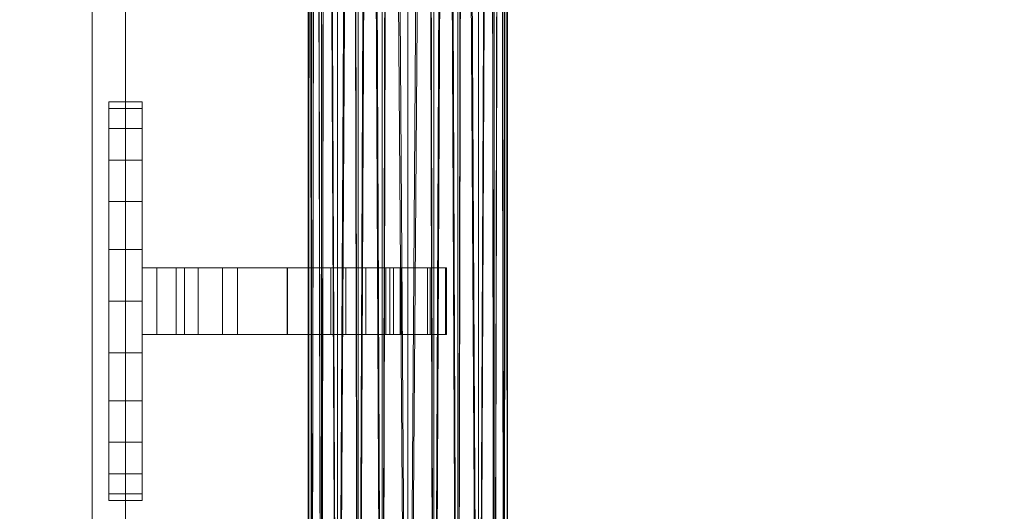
# Model space of a CAD drawing. Header units: inches. Extents: x 361 to 802, y -362 to 528.
# Tile 463 of 656: x 462.81 to 470.22, y -118.97 to -115.28. Entities that reach past the tile are written whole.
import ezdxf

# ---------------------------------------------------------------- set-up
doc = ezdxf.new("R2010")
doc.units = ezdxf.units.IN
doc.header["$MEASUREMENT"] = 0
for name, color, linetype, lineweight in [('A-FLOR-HRAL', 11, 'Continuous', 9), ('A-WALL', 113, 'Continuous', 13), ('S-STRS', 31, 'Continuous', 9)]:
    doc.layers.add(name, color=color, linetype=linetype, lineweight=lineweight)

# ---------------------------------------------------------------- blocks, each defined once
blk = doc.blocks.new('Handrail Type - Handrail_Internal_-1693809-3D - Electrical Coordination')
at = {"layer": 'A-FLOR-HRAL', "color": 251}
mesh = blk.add_polyface(dxfattribs=at)
corners = [(504.125, -178.8547, 41.684), (504.0994, -178.7524, 41.5191), (504.0245, -178.6571, 41.3653), (503.9053, -178.5752, 41.2333), (503.75, -178.5124, 41.132), (503.5691, -178.4729, 41.0684), (503.375, -178.4595, 41.0466), (503.1809, -178.4729, 41.0684), (503, -178.5124, 41.132), (502.8447, -178.5752, 41.2333), (502.7255, -178.6571, 41.3653), (502.6506, -178.7524, 41.5191), (502.625, -178.8547, 41.684), (502.625, -36.339, 130.0623), (502.6506, -36.2367, 129.8973), (502.7255, -36.1413, 129.7436), (502.8447, -36.0595, 129.6116), (503, -35.9967, 129.5103), (503.1809, -35.9572, 129.4466), (503.375, -35.9437, 129.4249), (503.5691, -35.9572, 129.4466), (503.75, -35.9967, 129.5103), (503.9053, -36.0595, 129.6116), (504.0245, -36.1413, 129.7436), (504.0994, -36.2367, 129.8973), (504.125, -36.339, 130.0623)]
mesh.append_faces([[corners[k] for k in face] for face in [(13, 14, 11, 12)]], dxfattribs={"vtx1": -1, "color": 251})
mesh.append_faces([[corners[k] for k in face] for face in [(14, 15, 10, 11), (16, 17, 8, 9), (15, 16, 9, 10), (17, 18, 7, 8), (6, 7, 18, 19), (20, 21, 4, 5), (21, 22, 3, 4), (23, 24, 1, 2), (22, 23, 2, 3), (19, 20, 5, 6)]], dxfattribs={"vtx1": -1, "vtx3": -1, "color": 251})
mesh.append_faces([[corners[k] for k in face] for face in [(24, 25, 0, 1)]], dxfattribs={"vtx3": -1, "color": 251})
mesh = blk.add_polyface(dxfattribs=at)
corners = [(502.625, -178.8547, 41.684), (502.6506, -178.957, 41.849), (502.7255, -179.0524, 42.0027), (502.8447, -179.1342, 42.1347), (503, -179.197, 42.236), (503.1809, -179.2365, 42.2997), (503.375, -179.25, 42.3214), (503.5691, -179.2365, 42.2997), (503.75, -179.197, 42.236), (503.9053, -179.1342, 42.1347), (504.0245, -179.0524, 42.0027), (504.0994, -178.957, 41.849), (504.125, -178.8547, 41.684), (504.125, -36.339, 130.0623), (504.0994, -36.4413, 130.2273), (504.0245, -36.5366, 130.381), (503.9053, -36.6185, 130.513), (503.75, -36.6813, 130.6143), (503.5691, -36.7208, 130.678), (503.375, -36.7342, 130.6997), (503.1809, -36.7208, 130.678), (503, -36.6813, 130.6143), (502.8447, -36.6185, 130.513), (502.7255, -36.5366, 130.381), (502.6506, -36.4413, 130.2273), (502.625, -36.339, 130.0623)]
mesh.append_faces([[corners[k] for k in face] for face in [(13, 14, 11, 12)]], dxfattribs={"vtx1": -1, "color": 251})
mesh.append_faces([[corners[k] for k in face] for face in [(14, 15, 10, 11), (16, 17, 8, 9), (15, 16, 9, 10), (17, 18, 7, 8), (6, 7, 18, 19), (20, 21, 4, 5), (21, 22, 3, 4), (23, 24, 1, 2), (22, 23, 2, 3), (19, 20, 5, 6)]], dxfattribs={"vtx1": -1, "vtx3": -1, "color": 251})
mesh.append_faces([[corners[k] for k in face] for face in [(24, 25, 0, 1)]], dxfattribs={"vtx3": -1, "color": 251})
blk = doc.blocks.new('Railing - Railing-1693851-3D - Electrical Coordination')
at = {"layer": 'A-FLOR-HRAL', "color": 251}
mesh = blk.add_polyface(dxfattribs=at)
corners = [(504.125, -134.8561, 205.046), (504.0994, -134.7541, 204.8808), (504.0245, -134.6591, 204.7269), (503.9053, -134.5775, 204.5947), (503.75, -134.5149, 204.4933), (503.5691, -134.4756, 204.4295), (503.375, -134.4622, 204.4078), (503.1809, -134.4756, 204.4295), (503, -134.5149, 204.4933), (502.8447, -134.5775, 204.5947), (502.7255, -134.6591, 204.7269), (502.6506, -134.7541, 204.8808), (502.625, -134.8561, 205.046), (502.625, -114.4294, 217.6538), (502.6394, -114.1508, 217.6538), (502.6821, -113.883, 217.6538), (502.7514, -113.6361, 217.6538), (502.8447, -113.4197, 217.6538), (502.9583, -113.2421, 217.6538), (503.088, -113.1102, 217.6538), (503.2287, -113.0289, 217.6538), (503.375, -113.0015, 217.6538), (503.5213, -113.0289, 217.6538), (503.662, -113.1102, 217.6538), (503.7917, -113.2421, 217.6538), (503.9053, -113.4197, 217.6538), (503.9986, -113.6361, 217.6538), (504.0679, -113.883, 217.6538), (504.1106, -114.1508, 217.6538), (504.125, -114.4294, 217.6538)]
mesh.append_faces([[corners[k] for k in face] for face in [(15, 11, 14), (16, 10, 15), (17, 9, 16), (20, 7, 19), (12, 14, 11), (6, 22, 5), (23, 5, 22), (24, 4, 23), (4, 24, 3), (22, 6, 21)]], dxfattribs={"vtx0": -1, "vtx1": -1, "color": 251})
mesh.append_faces([[corners[k] for k in face] for face in [(9, 17, 18), (16, 9, 10), (18, 8, 9), (20, 6, 7), (3, 24, 25), (2, 26, 27)]], dxfattribs={"vtx0": -1, "vtx2": -1, "color": 251})
mesh.append_faces([[corners[k] for k in face] for face in [(13, 14, 12)]], dxfattribs={"vtx1": -1, "color": 251})
mesh.append_faces([[corners[k] for k in face] for face in [(18, 19, 8), (10, 11, 15), (7, 8, 19), (20, 21, 6), (25, 26, 3), (2, 3, 26), (4, 5, 23), (0, 1, 28), (1, 2, 27), (27, 28, 1)]], dxfattribs={"vtx1": -1, "vtx2": -1, "color": 251})
mesh.append_faces([[corners[k] for k in face] for face in [(28, 29, 0)]], dxfattribs={"vtx2": -1, "color": 251})
mesh = blk.add_polyface(dxfattribs=at)
corners = [(502.625, -134.8561, 205.046), (502.6506, -134.958, 205.2112), (502.7255, -135.053, 205.3651), (502.8447, -135.1346, 205.4973), (503, -135.1972, 205.5987), (503.1809, -135.2366, 205.6625), (503.375, -135.25, 205.6842), (503.5691, -135.2366, 205.6625), (503.75, -135.1972, 205.5987), (503.9053, -135.1346, 205.4973), (504.0245, -135.053, 205.3651), (504.0994, -134.958, 205.2112), (504.125, -134.8561, 205.046), (504.125, -114.4294, 217.6538), (504.1106, -114.708, 217.6538), (504.0679, -114.9759, 217.6538), (503.9986, -115.2227, 217.6538), (503.9053, -115.4391, 217.6538), (503.7917, -115.6167, 217.6538), (503.662, -115.7487, 217.6538), (503.5213, -115.8299, 217.6538), (503.375, -115.8573, 217.6538), (503.2287, -115.8299, 217.6538), (503.088, -115.7487, 217.6538), (502.9583, -115.6167, 217.6538), (502.8447, -115.4391, 217.6538), (502.7514, -115.2227, 217.6538), (502.6821, -114.9759, 217.6538), (502.6394, -114.708, 217.6538), (502.625, -114.4294, 217.6538)]
mesh.append_faces([[corners[k] for k in face] for face in [(11, 15, 10), (20, 7, 19), (28, 1, 27), (22, 6, 21)]], dxfattribs={"vtx0": -1, "vtx1": -1, "color": 251})
mesh.append_faces([[corners[k] for k in face] for face in [(19, 7, 8), (22, 5, 6), (5, 22, 23), (24, 3, 4), (26, 2, 3), (28, 0, 1)]], dxfattribs={"vtx0": -1, "vtx2": -1, "color": 251})
mesh.append_faces([[corners[k] for k in face] for face in [(13, 14, 12)]], dxfattribs={"vtx1": -1, "color": 251})
mesh.append_faces([[corners[k] for k in face] for face in [(14, 15, 11), (16, 17, 9), (18, 19, 8), (17, 18, 9), (15, 16, 10), (9, 10, 16), (11, 12, 14), (8, 9, 18), (6, 7, 20), (20, 21, 6), (24, 25, 3), (23, 24, 4), (26, 27, 2), (25, 26, 3), (4, 5, 23), (1, 2, 27)]], dxfattribs={"vtx1": -1, "vtx2": -1, "color": 251})
mesh.append_faces([[corners[k] for k in face] for face in [(28, 29, 0)]], dxfattribs={"vtx2": -1, "color": 251})
blk = doc.blocks.new('Handrail Type - Metal - Circular-1870283-3D - Electrical Coordination')
at = {"layer": 'A-FLOR-HRAL', "color": 251}
mesh = blk.add_polyface(dxfattribs=at)
corners = [(-1.5, 2.25, -3), (-1.4489, 2.25, -2.6118), (-1.299, 2.25, -2.25), (-1.0607, 2.25, -1.9393), (-0.75, 2.25, -1.701), (-0.3882, 2.25, -1.5511), (0, 2.25, -1.5), (0.3882, 2.25, -1.5511), (0.75, 2.25, -1.701), (1.0607, 2.25, -1.9393), (1.299, 2.25, -2.25), (1.4489, 2.25, -2.6118), (1.5, 2.25, -3), (1.4489, 2.25, -3.3882), (1.299, 2.25, -3.75), (1.0607, 2.25, -4.0607), (0.75, 2.25, -4.299), (0.3882, 2.25, -4.4489), (0, 2.25, -4.5), (-0.3882, 2.25, -4.4489), (-0.75, 2.25, -4.299), (-1.0607, 2.25, -4.0607), (-1.299, 2.25, -3.75), (-1.4489, 2.25, -3.3882)]
mesh.append_faces([[corners[k] for k in face] for face in [(9, 7, 8), (16, 14, 15), (21, 19, 20), (13, 11, 12)]], dxfattribs={"vtx0": -1, "color": 251})
mesh.append_faces([[corners[k] for k in face] for face in [(23, 7, 11, 13)]], dxfattribs={"vtx0": -1, "vtx1": -1, "vtx2": -1, "vtx3": -1, "color": 251})
mesh.append_faces([[corners[k] for k in face] for face in [(19, 21, 22, 23)]], dxfattribs={"vtx0": -1, "vtx3": -1, "color": 251})
mesh.append_faces([[corners[k] for k in face] for face in [(0, 1, 23)]], dxfattribs={"vtx1": -1, "color": 251})
mesh.append_faces([[corners[k] for k in face] for face in [(6, 7, 23, 3), (13, 14, 16, 23), (16, 17, 19, 23)]], dxfattribs={"vtx1": -1, "vtx2": -1, "vtx3": -1, "color": 251})
mesh.append_faces([[corners[k] for k in face] for face in [(4, 5, 6, 3), (17, 18, 19)]], dxfattribs={"vtx2": -1, "color": 251})
mesh.append_faces([[corners[k] for k in face] for face in [(9, 10, 11, 7), (1, 2, 3, 23)]], dxfattribs={"vtx2": -1, "vtx3": -1, "color": 251})
mesh = blk.add_polyface(dxfattribs=at)
corners = [(1.5, 2, -3), (1.4489, 2, -3.3882), (1.299, 2, -3.75), (1.0607, 2, -4.0607), (0.75, 2, -4.299), (0.3882, 2, -4.4489), (0, 2, -4.5), (-0.3882, 2, -4.4489), (-0.75, 2, -4.299), (-1.0607, 2, -4.0607), (-1.299, 2, -3.75), (-1.4489, 2, -3.3882), (-1.5, 2, -3), (-1.5, 2.25, -3), (-1.4489, 2.25, -3.3882), (-1.299, 2.25, -3.75), (-1.0607, 2.25, -4.0607), (-0.75, 2.25, -4.299), (-0.3882, 2.25, -4.4489), (0, 2.25, -4.5), (0.3882, 2.25, -4.4489), (0.75, 2.25, -4.299), (1.0607, 2.25, -4.0607), (1.299, 2.25, -3.75), (1.4489, 2.25, -3.3882), (1.5, 2.25, -3)]
mesh.append_faces([[corners[k] for k in face] for face in [(13, 14, 11, 12), (0, 1, 24, 25)]], dxfattribs={"vtx1": -1, "color": 251})
mesh.append_faces([[corners[k] for k in face] for face in [(14, 15, 10, 11), (16, 17, 8, 9), (15, 16, 9, 10), (17, 18, 7, 8), (6, 7, 18, 19), (19, 20, 5, 6), (20, 21, 4, 5), (22, 23, 2, 3), (21, 22, 3, 4), (23, 24, 1, 2)]], dxfattribs={"vtx1": -1, "vtx3": -1, "color": 251})
mesh = blk.add_polyface(dxfattribs=at)
corners = [(-1.5, 2, -3), (-1.4489, 2, -2.6118), (-1.299, 2, -2.25), (-1.0607, 2, -1.9393), (-0.75, 2, -1.701), (-0.3882, 2, -1.5511), (0, 2, -1.5), (0.3882, 2, -1.5511), (0.75, 2, -1.701), (1.0607, 2, -1.9393), (1.299, 2, -2.25), (1.4489, 2, -2.6118), (1.5, 2, -3), (1.5, 2.25, -3), (1.4489, 2.25, -2.6118), (1.299, 2.25, -2.25), (1.0607, 2.25, -1.9393), (0.75, 2.25, -1.701), (0.3882, 2.25, -1.5511), (0, 2.25, -1.5), (-0.3882, 2.25, -1.5511), (-0.75, 2.25, -1.701), (-1.0607, 2.25, -1.9393), (-1.299, 2.25, -2.25), (-1.4489, 2.25, -2.6118), (-1.5, 2.25, -3)]
mesh.append_faces([[corners[k] for k in face] for face in [(13, 14, 11, 12), (0, 1, 24, 25)]], dxfattribs={"vtx1": -1, "color": 251})
mesh.append_faces([[corners[k] for k in face] for face in [(14, 15, 10, 11), (16, 17, 8, 9), (15, 16, 9, 10), (17, 18, 7, 8), (6, 7, 18, 19), (19, 20, 5, 6), (20, 21, 4, 5), (22, 23, 2, 3), (21, 22, 3, 4), (23, 24, 1, 2)]], dxfattribs={"vtx1": -1, "vtx3": -1, "color": 251})
mesh = blk.add_polyface(dxfattribs=at)
corners = [(-1.5, 2, -3), (-1.4489, 2, -3.3882), (-1.299, 2, -3.75), (-1.0607, 2, -4.0607), (-0.75, 2, -4.299), (-0.3882, 2, -4.4489), (0, 2, -4.5), (0.3882, 2, -4.4489), (0.75, 2, -4.299), (1.0607, 2, -4.0607), (1.299, 2, -3.75), (1.4489, 2, -3.3882), (1.5, 2, -3), (1.4489, 2, -2.6118), (1.299, 2, -2.25), (1.0607, 2, -1.9393), (0.75, 2, -1.701), (0.3882, 2, -1.5511), (0, 2, -1.5), (-0.3882, 2, -1.5511), (-0.75, 2, -1.701), (-1.0607, 2, -1.9393), (-1.299, 2, -2.25), (-1.4489, 2, -2.6118)]
mesh.append_faces([[corners[k] for k in face] for face in [(23, 21, 22)]], dxfattribs={"vtx0": -1, "color": 251})
mesh.append_faces([[corners[k] for k in face] for face in [(2, 5, 1)]], dxfattribs={"vtx0": -1, "vtx1": -1, "color": 251})
mesh.append_faces([[corners[k] for k in face] for face in [(21, 13, 18, 20)]], dxfattribs={"vtx0": -1, "vtx1": -1, "vtx2": -1, "color": 251})
mesh.append_faces([[corners[k] for k in face] for face in [(11, 21, 1, 5)]], dxfattribs={"vtx0": -1, "vtx1": -1, "vtx2": -1, "vtx3": -1, "color": 251})
mesh.append_faces([[corners[k] for k in face] for face in [(5, 7, 8, 11)]], dxfattribs={"vtx0": -1, "vtx2": -1, "vtx3": -1, "color": 251})
mesh.append_faces([[corners[k] for k in face] for face in [(19, 20, 18)]], dxfattribs={"vtx1": -1, "color": 251})
mesh.append_faces([[corners[k] for k in face] for face in [(3, 4, 5, 2), (5, 6, 7), (16, 17, 18, 15)]], dxfattribs={"vtx2": -1, "color": 251})
mesh.append_faces([[corners[k] for k in face] for face in [(11, 12, 13, 21), (13, 14, 15, 18), (23, 0, 1, 21)]], dxfattribs={"vtx2": -1, "vtx3": -1, "color": 251})
mesh.append_faces([[corners[k] for k in face] for face in [(8, 9, 10, 11)]], dxfattribs={"vtx3": -1, "color": 251})
mesh = blk.add_polyface(dxfattribs=at)
corners = [(-0.25, 2, -2.2697), (-0.25, 2, -3.0854), (-0.25, 1.8875, -2.9351), (-0.25, 1.7442, -2.8137), (-0.25, 1.5775, -2.7272), (-0.25, 1.3958, -2.6802), (-0.25, 0.9061, -2.5447), (-0.25, 0.4671, -2.2888), (-0.25, 0.1078, -1.9296), (-0.25, -0.148, -1.4906), (-0.25, -0.2835, -1.0009), (-0.25, -0.2897, -0.4928), (-0.25, -0.1662), (-0.25, 0.1662), (-0.25, 0.0586, -0.3871), (-0.25, 0.0483, -0.7888), (-0.25, 0.1361, -1.1809), (-0.25, 0.3165, -1.5399), (-0.25, 0.5788, -1.8443), (-0.25, 0.9072, -2.0758), (-0.25, 1.282, -2.2205), (-0.25, 1.6808, -2.2697)]
mesh.append_faces([[corners[k] for k in face] for face in [(5, 21, 4), (4, 21, 3)]], dxfattribs={"vtx0": -1, "vtx1": -1, "color": 251})
mesh.append_faces([[corners[k] for k in face] for face in [(3, 21, 0, 2)]], dxfattribs={"vtx0": -1, "vtx2": -1, "color": 251})
mesh.append_faces([[corners[k] for k in face] for face in [(13, 14, 12), (1, 2, 0)]], dxfattribs={"vtx1": -1, "color": 251})
mesh.append_faces([[corners[k] for k in face] for face in [(11, 12, 14, 15), (10, 11, 15, 16), (8, 9, 17, 18), (9, 10, 16, 17), (7, 8, 18, 19), (6, 7, 19, 20), (20, 21, 5, 6)]], dxfattribs={"vtx1": -1, "vtx3": -1, "color": 251})
mesh = blk.add_polyface(dxfattribs=at)
corners = [(0.25, 1.6808, -2.2697), (0.25, 2, -2.2697), (-0.25, 2, -2.2697), (-0.25, 1.6808, -2.2697)]
mesh.append_faces([[corners[k] for k in face] for face in [(3, 0, 1, 2)]], dxfattribs={"color": 251})
mesh = blk.add_polyface(dxfattribs=at)
corners = [(0.25, 2, -3.0854), (0.25, 1.8875, -2.9351), (0.25, 1.7442, -2.8137), (0.25, 1.5775, -2.7272), (0.25, 1.3958, -2.6802), (-0.25, 1.3958, -2.6802), (-0.25, 1.5775, -2.7272), (-0.25, 1.7442, -2.8137), (-0.25, 1.8875, -2.9351), (-0.25, 2, -3.0854)]
mesh.append_faces([[corners[k] for k in face] for face in [(0, 1, 8, 9)]], dxfattribs={"vtx1": -1, "color": 251})
mesh.append_faces([[corners[k] for k in face] for face in [(2, 3, 6, 7), (7, 8, 1, 2)]], dxfattribs={"vtx1": -1, "vtx3": -1, "color": 251})
mesh.append_faces([[corners[k] for k in face] for face in [(3, 4, 5, 6)]], dxfattribs={"vtx3": -1, "color": 251})
mesh = blk.add_polyface(dxfattribs=at)
corners = [(0.25, 2, -2.2697), (0.25, 2, -3.0854), (-0.25, 2, -3.0854), (-0.25, 2, -2.2697)]
mesh.append_faces([[corners[k] for k in face] for face in [(0, 1, 2, 3)]], dxfattribs={"color": 251})
mesh = blk.add_polyface(dxfattribs=at)
corners = [(0.25, 2, -2.2697), (0.25, 1.6808, -2.2697), (0.25, 1.282, -2.2205), (0.25, 0.9072, -2.0758), (0.25, 0.5788, -1.8443), (0.25, 0.3165, -1.5399), (0.25, 0.1361, -1.1809), (0.25, 0.0483, -0.7888), (0.25, 0.0586, -0.3871), (0.25, 0.1662), (0.25, -0.1662), (0.25, -0.2897, -0.4928), (0.25, -0.2835, -1.0009), (0.25, -0.148, -1.4906), (0.25, 0.1078, -1.9296), (0.25, 0.4671, -2.2888), (0.25, 0.9061, -2.5447), (0.25, 1.3958, -2.6802), (0.25, 1.5775, -2.7272), (0.25, 1.7442, -2.8137), (0.25, 1.8875, -2.9351), (0.25, 2, -3.0854)]
mesh.append_faces([[corners[k] for k in face] for face in [(17, 2, 16), (19, 1, 18)]], dxfattribs={"vtx0": -1, "vtx1": -1, "color": 251})
mesh.append_faces([[corners[k] for k in face] for face in [(3, 15, 16, 2), (15, 3, 4, 14), (11, 7, 8, 10), (7, 11, 12)]], dxfattribs={"vtx0": -1, "vtx2": -1, "color": 251})
mesh.append_faces([[corners[k] for k in face] for face in [(4, 5, 14)]], dxfattribs={"vtx1": -1, "vtx2": -1, "color": 251})
mesh.append_faces([[corners[k] for k in face] for face in [(0, 1, 19, 20), (1, 2, 17, 18), (5, 6, 13, 14), (12, 13, 6, 7)]], dxfattribs={"vtx1": -1, "vtx3": -1, "color": 251})
mesh.append_faces([[corners[k] for k in face] for face in [(20, 21, 0), (8, 9, 10)]], dxfattribs={"vtx2": -1, "color": 251})
mesh = blk.add_polyface(dxfattribs=at)
corners = [(0.25, 0.1662), (0.25, 0.0586, -0.3871), (0.25, 0.0483, -0.7888), (0.25, 0.1361, -1.1809), (0.25, 0.3165, -1.5399), (0.25, 0.5788, -1.8443), (0.25, 0.9072, -2.0758), (0.25, 1.282, -2.2205), (0.25, 1.6808, -2.2697), (-0.25, 1.6808, -2.2697), (-0.25, 1.282, -2.2205), (-0.25, 0.9072, -2.0758), (-0.25, 0.5788, -1.8443), (-0.25, 0.3165, -1.5399), (-0.25, 0.1361, -1.1809), (-0.25, 0.0483, -0.7888), (-0.25, 0.0586, -0.3871), (-0.25, 0.1662)]
mesh.append_faces([[corners[k] for k in face] for face in [(0, 1, 16, 17)]], dxfattribs={"vtx1": -1, "color": 251})
mesh.append_faces([[corners[k] for k in face] for face in [(6, 7, 10, 11), (5, 6, 11, 12), (12, 13, 4, 5), (2, 3, 14, 15), (1, 2, 15, 16), (13, 14, 3, 4)]], dxfattribs={"vtx1": -1, "vtx3": -1, "color": 251})
mesh.append_faces([[corners[k] for k in face] for face in [(7, 8, 9, 10)]], dxfattribs={"vtx3": -1, "color": 251})
mesh = blk.add_polyface(dxfattribs=at)
corners = [(0.25, 1.3958, -2.6802), (0.25, 0.9061, -2.5447), (0.25, 0.4671, -2.2888), (0.25, 0.1078, -1.9296), (0.25, -0.148, -1.4906), (0.25, -0.2835, -1.0009), (0.25, -0.2897, -0.4928), (0.25, -0.1662), (-0.25, -0.1662), (-0.25, -0.2897, -0.4928), (-0.25, -0.2835, -1.0009), (-0.25, -0.148, -1.4906), (-0.25, 0.1078, -1.9296), (-0.25, 0.4671, -2.2888), (-0.25, 0.9061, -2.5447), (-0.25, 1.3958, -2.6802)]
mesh.append_faces([[corners[k] for k in face] for face in [(8, 9, 6, 7)]], dxfattribs={"vtx1": -1, "color": 251})
mesh.append_faces([[corners[k] for k in face] for face in [(9, 10, 5, 6), (10, 11, 4, 5), (3, 4, 11, 12), (12, 13, 2, 3), (13, 14, 1, 2)]], dxfattribs={"vtx1": -1, "vtx3": -1, "color": 251})
mesh.append_faces([[corners[k] for k in face] for face in [(14, 15, 0, 1)]], dxfattribs={"vtx3": -1, "color": 251})
mesh = blk.add_polyface(dxfattribs=at)
corners = [(0.25, -0.1662), (0.25, 0.1662), (-0.25, 0.1662), (-0.25, -0.1662)]
mesh.append_faces([[corners[k] for k in face] for face in [(3, 0, 1, 2)]], dxfattribs={"color": 251})
blk = doc.blocks.new('Handrail Type - Metal - Circular-2482374-3D - Electrical Coordination')
at = {"rotation": 89.9999999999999}
blk.add_blockref('Handrail Type - Metal - Circular-1870283-3D - Electrical Coordination', (503.375, -128.1428, 208.5709), dxfattribs=at)
blk = doc.blocks.new('Handrail Type - Handrail_Internal_-1693853-3D - Electrical Coordination')
at = {"layer": 'A-FLOR-HRAL', "color": 251}
mesh = blk.add_polyface(dxfattribs=at)
corners = [(504.125, -134.8561, 205.046), (504.0994, -134.7541, 204.8808), (504.0245, -134.6591, 204.7269), (503.9053, -134.5775, 204.5947), (503.75, -134.5149, 204.4933), (503.5691, -134.4756, 204.4295), (503.375, -134.4622, 204.4078), (503.1809, -134.4756, 204.4295), (503, -134.5149, 204.4933), (502.8447, -134.5775, 204.5947), (502.7255, -134.6591, 204.7269), (502.6506, -134.7541, 204.8808), (502.625, -134.8561, 205.046), (502.625, -114.4294, 217.6538), (502.6394, -114.1508, 217.6538), (502.6821, -113.883, 217.6538), (502.7514, -113.6361, 217.6538), (502.8447, -113.4197, 217.6538), (502.9583, -113.2421, 217.6538), (503.088, -113.1102, 217.6538), (503.2287, -113.0289, 217.6538), (503.375, -113.0015, 217.6538), (503.5213, -113.0289, 217.6538), (503.662, -113.1102, 217.6538), (503.7917, -113.2421, 217.6538), (503.9053, -113.4197, 217.6538), (503.9986, -113.6361, 217.6538), (504.0679, -113.883, 217.6538), (504.1106, -114.1508, 217.6538), (504.125, -114.4294, 217.6538)]
mesh.append_faces([[corners[k] for k in face] for face in [(15, 11, 14), (16, 10, 15), (17, 9, 16), (20, 7, 19), (12, 14, 11), (6, 22, 5), (23, 5, 22), (24, 4, 23), (4, 24, 3), (22, 6, 21)]], dxfattribs={"vtx0": -1, "vtx1": -1, "color": 251})
mesh.append_faces([[corners[k] for k in face] for face in [(9, 17, 18), (16, 9, 10), (18, 8, 9), (20, 6, 7), (3, 24, 25), (2, 26, 27)]], dxfattribs={"vtx0": -1, "vtx2": -1, "color": 251})
mesh.append_faces([[corners[k] for k in face] for face in [(13, 14, 12)]], dxfattribs={"vtx1": -1, "color": 251})
mesh.append_faces([[corners[k] for k in face] for face in [(18, 19, 8), (10, 11, 15), (7, 8, 19), (20, 21, 6), (25, 26, 3), (2, 3, 26), (4, 5, 23), (0, 1, 28), (1, 2, 27), (27, 28, 1)]], dxfattribs={"vtx1": -1, "vtx2": -1, "color": 251})
mesh.append_faces([[corners[k] for k in face] for face in [(28, 29, 0)]], dxfattribs={"vtx2": -1, "color": 251})
mesh = blk.add_polyface(dxfattribs=at)
corners = [(502.625, -134.8561, 205.046), (502.6506, -134.958, 205.2112), (502.7255, -135.053, 205.3651), (502.8447, -135.1346, 205.4973), (503, -135.1972, 205.5987), (503.1809, -135.2366, 205.6625), (503.375, -135.25, 205.6842), (503.5691, -135.2366, 205.6625), (503.75, -135.1972, 205.5987), (503.9053, -135.1346, 205.4973), (504.0245, -135.053, 205.3651), (504.0994, -134.958, 205.2112), (504.125, -134.8561, 205.046), (504.125, -114.4294, 217.6538), (504.1106, -114.708, 217.6538), (504.0679, -114.9759, 217.6538), (503.9986, -115.2227, 217.6538), (503.9053, -115.4391, 217.6538), (503.7917, -115.6167, 217.6538), (503.662, -115.7487, 217.6538), (503.5213, -115.8299, 217.6538), (503.375, -115.8573, 217.6538), (503.2287, -115.8299, 217.6538), (503.088, -115.7487, 217.6538), (502.9583, -115.6167, 217.6538), (502.8447, -115.4391, 217.6538), (502.7514, -115.2227, 217.6538), (502.6821, -114.9759, 217.6538), (502.6394, -114.708, 217.6538), (502.625, -114.4294, 217.6538)]
mesh.append_faces([[corners[k] for k in face] for face in [(11, 15, 10), (20, 7, 19), (28, 1, 27), (22, 6, 21)]], dxfattribs={"vtx0": -1, "vtx1": -1, "color": 251})
mesh.append_faces([[corners[k] for k in face] for face in [(19, 7, 8), (22, 5, 6), (5, 22, 23), (24, 3, 4), (26, 2, 3), (28, 0, 1)]], dxfattribs={"vtx0": -1, "vtx2": -1, "color": 251})
mesh.append_faces([[corners[k] for k in face] for face in [(13, 14, 12)]], dxfattribs={"vtx1": -1, "color": 251})
mesh.append_faces([[corners[k] for k in face] for face in [(14, 15, 11), (16, 17, 9), (18, 19, 8), (17, 18, 9), (15, 16, 10), (9, 10, 16), (11, 12, 14), (8, 9, 18), (6, 7, 20), (20, 21, 6), (24, 25, 3), (23, 24, 4), (26, 27, 2), (25, 26, 3), (4, 5, 23), (1, 2, 27)]], dxfattribs={"vtx1": -1, "vtx2": -1, "color": 251})
mesh.append_faces([[corners[k] for k in face] for face in [(28, 29, 0)]], dxfattribs={"vtx2": -1, "color": 251})
blk = doc.blocks.new('ST-VDC-01_ARCH_REF_v001_rvt_rvt-1-3D - Electrical Coordination')
at = {"layer": 'A-FLOR-HRAL', "color": 251, "lineweight": 9}
for name in ['Handrail Type - Handrail_Internal_-1693809-3D - Electrical Coordination', 'Railing - Railing-1693851-3D - Electrical Coordination', 'Handrail Type - Handrail_Internal_-1693853-3D - Electrical Coordination', 'Handrail Type - Metal - Circular-2482374-3D - Electrical Coordination']:
    blk.add_blockref(name, (-37.6457, 10.749), dxfattribs=at)
at = {"layer": 'A-WALL', "color": 253}
mesh = blk.add_polyface(dxfattribs=at)
corners = [(463.3543, -242.4216, 11.089), (451.3543, -242.4216, 11.089), (451.3543, 33.249, 11.089), (463.3543, 33.249, 11.089), (463.3543, -224.751, 11.089), (463.3543, -236.751, 11.089)]
mesh.append_faces([[corners[k] for k in face] for face in [(4, 1, 2, 3), (1, 4, 5, 0)]], dxfattribs={"vtx0": -1, "color": 253})
mesh = blk.add_polyface(dxfattribs=at)
corners = [(451.3543, -242.4216, 217.6538), (463.3543, -242.4216, 217.6538), (463.3543, -236.751, 217.6538), (463.3543, -224.751, 217.6538), (463.3543, 33.249, 217.6538), (451.3543, 33.249, 217.6538)]
mesh.append_faces([[corners[k] for k in face] for face in [(5, 0, 3, 4)]], dxfattribs={"vtx1": -1, "color": 253})
mesh.append_faces([[corners[k] for k in face] for face in [(0, 1, 2, 3)]], dxfattribs={"vtx3": -1, "color": 253})
mesh = blk.add_polyface(dxfattribs=at)
corners = [(463.3543, 33.249, 11.089), (463.3543, 33.249, 217.6538), (463.3543, -224.751, 217.6538), (463.3543, -236.751, 217.6538), (463.3543, -242.4216, 217.6538), (463.3543, -242.4216, 11.089), (463.3543, -236.751, 11.089), (463.3543, -224.751, 11.089)]
mesh.append_faces([[corners[k] for k in face] for face in [(5, 6, 3, 4)]], dxfattribs={"vtx1": -1, "color": 253})
mesh.append_faces([[corners[k] for k in face] for face in [(2, 3, 6, 7)]], dxfattribs={"vtx1": -1, "vtx3": -1, "color": 253})
mesh.append_faces([[corners[k] for k in face] for face in [(7, 0, 1, 2)]], dxfattribs={"vtx3": -1, "color": 253})
at = {"layer": 'S-STRS', "color": 251}
mesh = blk.add_polyface(dxfattribs=at)
corners = [(463.3543, -168.501, 11.2749), (463.6043, -168.501, 11.2749), (463.6043, -25.501, 99.9535), (463.3543, -25.501, 99.9535)]
mesh.append_faces([[corners[k] for k in face] for face in [(0, 1, 2, 3)]], dxfattribs={"color": 251})
mesh = blk.add_polyface(dxfattribs=at)
corners = [(463.3543, -25.501, 99.9535), (463.3543, -25.501, 85.8334), (463.3543, -146.0312, 11.089), (463.3543, -168.501, 11.089), (463.3543, -168.501, 11.2749)]
mesh.append_faces([[corners[k] for k in face] for face in [(3, 4, 2)]], dxfattribs={"vtx1": -1, "color": 251})
mesh.append_faces([[corners[k] for k in face] for face in [(0, 1, 2, 4)]], dxfattribs={"vtx2": -1, "color": 251})
mesh = blk.add_polyface(dxfattribs=at)
corners = [(463.3543, -25.501, 85.8334), (463.6043, -25.501, 85.8334), (463.6043, -146.0312, 11.089), (463.3543, -146.0312, 11.089)]
mesh.append_faces([[corners[k] for k in face] for face in [(2, 3, 0, 1)]], dxfattribs={"color": 251})
mesh = blk.add_polyface(dxfattribs=at)
corners = [(463.6043, -25.501, 85.8334), (463.6043, -25.501, 99.9535), (463.6043, -168.501, 11.2749), (463.6043, -168.501, 11.089), (463.6043, -146.0312, 11.089)]
mesh.append_faces([[corners[k] for k in face] for face in [(2, 3, 4)]], dxfattribs={"vtx2": -1, "color": 251})
mesh.append_faces([[corners[k] for k in face] for face in [(4, 0, 1, 2)]], dxfattribs={"vtx3": -1, "color": 251})
mesh = blk.add_polyface(dxfattribs=at)
corners = [(463.3543, -36.501, 214.8733), (463.6043, -36.501, 214.8733), (463.6043, -132.4604, 155.6447), (463.3543, -132.4604, 155.6447)]
mesh.append_faces([[corners[k] for k in face] for face in [(2, 3, 0, 1)]], dxfattribs={"color": 251})
mesh = blk.add_polyface(dxfattribs=at)
corners = [(463.3543, -135.8655, 167.6447), (463.3543, -54.843, 217.6538), (463.3543, -36.501, 217.6538), (463.3543, -36.501, 217), (463.3543, -36.501, 214.8733), (463.3543, -132.4604, 155.6447)]
mesh.append_faces([[corners[k] for k in face] for face in [(3, 4, 1, 2)]], dxfattribs={"vtx1": -1, "color": 251})
mesh.append_faces([[corners[k] for k in face] for face in [(5, 0, 1, 4)]], dxfattribs={"vtx2": -1, "color": 251})
mesh = blk.add_polyface(dxfattribs=at)
corners = [(463.6043, -132.4604, 155.6447), (463.6043, -36.501, 214.8733), (463.6043, -36.501, 217), (463.6043, -36.501, 217.6538), (463.6043, -54.843, 217.6538), (463.6043, -135.8655, 167.6447)]
mesh.append_faces([[corners[k] for k in face] for face in [(2, 3, 4, 1)]], dxfattribs={"vtx2": -1, "color": 251})
mesh.append_faces([[corners[k] for k in face] for face in [(4, 5, 0, 1)]], dxfattribs={"vtx3": -1, "color": 251})
mesh = blk.add_polyface(dxfattribs=at)
corners = [(463.3543, -54.843, 217.6538), (463.3543, -135.8655, 167.6447), (463.6043, -135.8655, 167.6447), (463.6043, -54.843, 217.6538)]
mesh.append_faces([[corners[k] for k in face] for face in [(1, 2, 3, 0)]], dxfattribs={"color": 251})
mesh = blk.add_polyface(dxfattribs=at)
corners = [(463.6043, -112.2115, 171.4342), (507.6043, -112.2115, 171.4342), (507.6043, -124.4642, 171.4342), (463.6043, -124.4642, 171.4342)]
mesh.append_faces([[corners[k] for k in face] for face in [(2, 3, 0, 1)]], dxfattribs={"color": 251})
mesh = blk.add_polyface(dxfattribs=at)
corners = [(463.6043, -124.501, 171.6842), (463.6043, -112.2483, 171.6842), (463.6043, -112.2115, 171.4342), (463.6043, -124.4642, 171.4342)]
mesh.append_faces([[corners[k] for k in face] for face in [(3, 0, 1, 2)]], dxfattribs={"color": 251})
mesh = blk.add_polyface(dxfattribs=at)
corners = [(463.6043, -112.2117, 35.3571), (507.6043, -112.2117, 35.3571), (507.6043, -124.4643, 35.3571), (463.6043, -124.4643, 35.3571)]
mesh.append_faces([[corners[k] for k in face] for face in [(1, 2, 3, 0)]], dxfattribs={"color": 251})
mesh = blk.add_polyface(dxfattribs=at)
corners = [(463.6043, -124.501, 35.6071), (463.6043, -112.2483, 35.6071), (463.6043, -112.2117, 35.3571), (463.6043, -124.4643, 35.3571)]
mesh.append_faces([[corners[k] for k in face] for face in [(3, 0, 1, 2)]], dxfattribs={"color": 251})
mesh = blk.add_polyface(dxfattribs=at)
corners = [(463.6043, -112.2483, 35.6071), (463.6043, -124.501, 35.6071), (507.6043, -124.501, 35.6071), (507.6043, -112.2483, 35.6071)]
mesh.append_faces([[corners[k] for k in face] for face in [(3, 0, 1, 2)]], dxfattribs={"color": 251})
mesh = blk.add_polyface(dxfattribs=at)
corners = [(463.6043, -112.2483, 171.6842), (463.6043, -124.501, 171.6842), (507.6043, -124.501, 171.6842), (507.6043, -112.2483, 171.6842)]
mesh.append_faces([[corners[k] for k in face] for face in [(3, 0, 1, 2)]], dxfattribs={"color": 251})

msp = doc.modelspace()

# ---------------------------------------------------------------- block references
at = {"color": 251, "lineweight": 9}
msp.add_blockref('ST-VDC-01_ARCH_REF_v001_rvt_rvt-1-3D - Electrical Coordination', (0, 0), dxfattribs=at)

doc.saveas('drawing.dxf')
